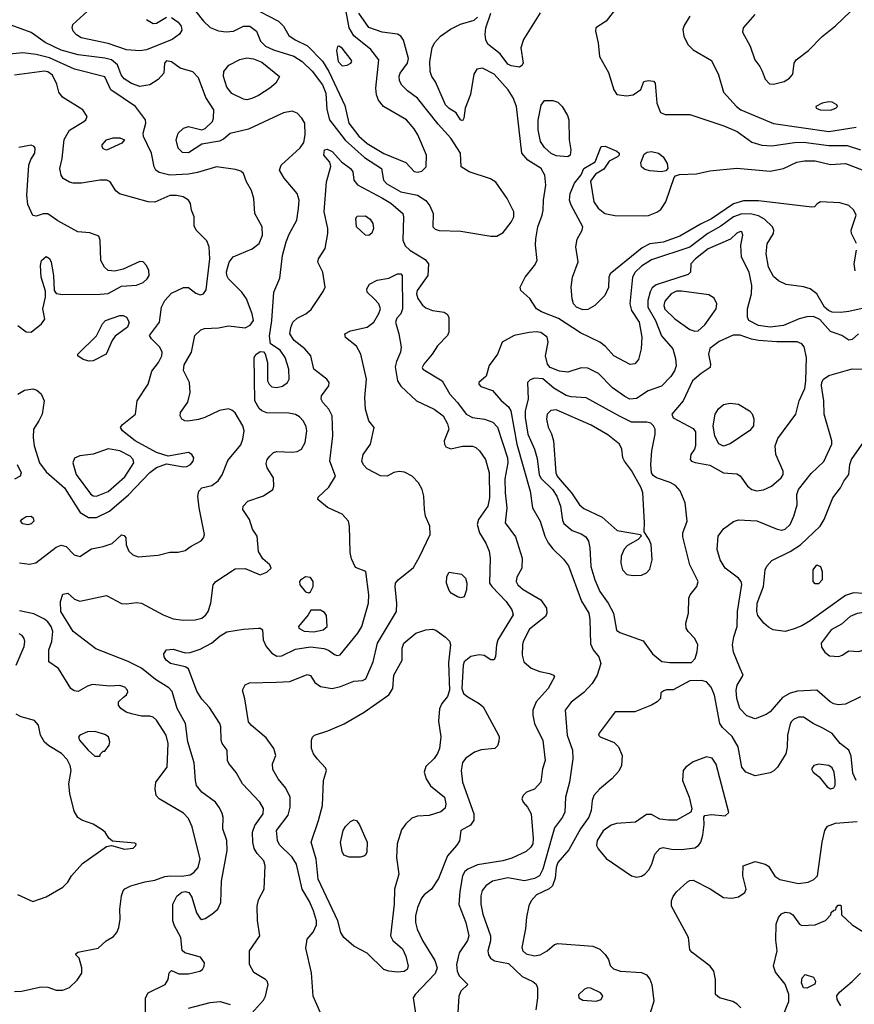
# Model space of a CAD drawing. Extents: x 1173029 to 1307123, y 522559 to 678521.
# Tile 267 of 623: x 1234876 to 1239868, y 601496 to 607384. Entities that reach past the tile are written whole.
import ezdxf

# ---------------------------------------------------------------- set-up
doc = ezdxf.new("R2010")
doc.units = 0

msp = doc.modelspace()

# ---------------------------------------------------------------- linework, layer by layer
at = {"layer": '0CON10XD'}
for points in [[(1235891.7, 607481.7), (1235975.9, 607375), (1236015, 607338.4), (1236065, 607317.2), (1236111.5, 607311.5), (1236155, 607315.6), (1236215, 607345.8), (1236252.5, 607345), (1236291.9, 607315), (1236315.6, 607255), (1236346.4, 607226.4), (1236394.5, 607204.5), (1236515, 607166.2), (1236565, 607134.1), (1236625, 607076.7), (1236688, 606995), (1236707.7, 606945), (1236713.1, 606846.9), (1236729.2, 606785), (1236823, 606663), (1236939.4, 606559.4), (1237041.2, 606495), (1237052.3, 606425), (1237072.6, 606402.6), (1237155, 606354.8), (1237255, 606334), (1237305, 606303.3), (1237330.1, 606270.1), (1237348.5, 606225), (1237348, 606145), (1237361.3, 606131.3), (1237385, 606123.3), (1237515, 606119.1), (1237695, 606088.9), (1237729.5, 606090.5), (1237768.2, 606111.8), (1237815, 606174.2), (1237831.5, 606205), (1237831.5, 606235), (1237791.2, 606315), (1237723.3, 606413.3), (1237692.3, 606432.3), (1237565, 606474.7), (1237516.7, 606505), (1237512.7, 606585), (1237455, 606676.2), (1237379.7, 606759.7), (1237255, 606914.4), (1237195, 606958.1), (1237162.3, 606992.3), (1237148.1, 607018.1), (1237145, 607046.7), (1237151.2, 607065), (1237195.6, 607124.4), (1237201.7, 607151.7), (1237172.7, 607262.7), (1237155, 607285.7), (1237135, 607296.9), (1237045, 607310.4), (1236965, 607338.1), (1236905, 607423.3)], [(1235595, 607198.2), (1235515, 607204.3), (1235405, 607242.7), (1235244.7, 607274.7), (1235215, 607292.9), (1235195.7, 607315), (1235190, 607335), (1235194.2, 607355), (1235280.8, 607435)], [(1236255, 607462.7), (1236424.8, 607374.8), (1236453.7, 607345), (1236485, 607289.2), (1236524, 607264), (1236597.5, 607227.5), (1236686.5, 607136.5), (1236725.5, 607075), (1236821.1, 606871.1), (1236845.8, 606765), (1236905, 606687.2), (1236955, 606643), (1237055, 606583.8), (1237185, 606530.8), (1237236, 606476), (1237255, 606472.1), (1237281.2, 606478.8), (1237307.8, 606505), (1237308.9, 606575), (1237257.1, 606695), (1237235, 606731.9), (1237189.5, 606785), (1237051.9, 606865), (1237023, 606903), (1237010.4, 606935), (1237006.8, 606975), (1237024.6, 607145), (1236977.3, 607205), (1236875, 607286.9), (1236846.2, 607335), (1236827.7, 607442.3)], [(1237865, 607101.2), (1237815, 607107.5), (1237795, 607119.1), (1237749.8, 607179.8), (1237677.1, 607237.1), (1237664.1, 607264.1), (1237660.8, 607295), (1237664.8, 607335), (1237695, 607423.5)], [(1237990, 607425), (1237890.4, 607265), (1237873.5, 607215), (1237888, 607125), (1237879.5, 607110.5), (1237865, 607101.2)], [(1238445, 607455.6), (1238383.7, 607376.3), (1238322.5, 607335), (1238320, 607315), (1238336.5, 607246.5), (1238345, 607163.3), (1238397.9, 607067.9), (1238429.2, 606965), (1238447.2, 606937.2), (1238505, 606929.4), (1238545, 606934.2), (1238592.3, 606967.7), (1238610, 607015), (1238635, 607020), (1238667, 607017), (1238676.7, 607005), (1238687.5, 606885), (1238709.5, 606829.5), (1238736.4, 606816.4), (1238885, 606817.5), (1239088.5, 606748.5), (1239168.1, 606715), (1239255, 606652.3), (1239315, 606634), (1239375, 606629.1), (1239510.3, 606649.7), (1239565, 606651.5), (1239715, 606630.9), (1239825, 606631.4), (1239905, 606605.4)], [(1238885.4, 607404.6), (1238849.8, 607350.2), (1238841.8, 607325), (1238848.5, 607285), (1238871.9, 607235), (1238905, 607204.5), (1239015, 607140), (1239055.7, 607055), (1239085, 606950), (1239162.9, 606865), (1239190, 606845), (1239385, 606763.9), (1239715, 606714.8), (1239879.1, 606740.9)], [(1239272.7, 607415), (1239202.9, 607335), (1239199.7, 607309.7), (1239246, 607226), (1239273.6, 607145), (1239303.9, 607103.9), (1239316.2, 607076.2), (1239335, 607029.2), (1239361.1, 607001.1), (1239385, 606997.8), (1239448.8, 607015), (1239480.8, 607035), (1239501.3, 607058.7), (1239508.1, 607125), (1239520, 607145), (1239595, 607200.4), (1239675.4, 607284.6), (1239755, 607346.5), (1239845, 607433.5)], [(1236355, 605032.5), (1236325, 605044.4), (1236309.4, 605059.4), (1236283.1, 605105), (1236278, 605365), (1236287.9, 605382.1), (1236315, 605399.2), (1236335, 605398), (1236345, 605386.7), (1236357.8, 605335), (1236358.9, 605225), (1236367.8, 605205), (1236385, 605189.5), (1236415, 605184), (1236447.6, 605192.4), (1236478.9, 605215), (1236488.5, 605235), (1236486.2, 605295), (1236463.1, 605365), (1236435, 605407.3), (1236376.4, 605446.4), (1236371.3, 605491.3), (1236385.2, 605585), (1236395.6, 605755), (1236432.1, 605837.9), (1236448.9, 605975), (1236469.2, 606055), (1236488, 606102), (1236534.6, 606185.4), (1236544.5, 606254.5), (1236547.3, 606305), (1236535.6, 606345), (1236457.1, 606437.1), (1236430, 606485), (1236440, 606515), (1236553, 606617), (1236575, 606650), (1236582.9, 606695), (1236580.9, 606765), (1236564.5, 606795), (1236535, 606824.5), (1236505, 606836.4), (1236455, 606826.4), (1236245, 606728.8), (1236135.7, 606704.3), (1236095, 606668.8), (1236071.7, 606658.3), (1235965, 606639.2), (1235885, 606587.3), (1235850.8, 606590.8), (1235824.4, 606615), (1235812.5, 606665), (1235825, 606705.8), (1235855, 606735.6), (1235885, 606745.5), (1235965, 606726), (1235985, 606733.8), (1236030, 606775), (1236036, 606795), (1236036.9, 606845), (1235989.4, 606919.4), (1235945.8, 607035.8), (1235912.3, 607072.3), (1235835.2, 607095.2), (1235785, 607133.1), (1235755, 607137.3), (1235743.1, 607125), (1235737.8, 607065), (1235705, 607025.6), (1235655, 606993.8), (1235594.2, 606984.2), (1235545, 607002), (1235500.6, 607030.6), (1235482.9, 607055), (1235461.1, 607115), (1235425, 607143.6), (1235384.8, 607154.8), (1235225, 607174.8), (1235125, 607201.1), (1235027.7, 607247.7), (1234945, 607308.2), (1234825, 607350.8)], [(1235785, 607398.1), (1235825, 607370), (1235842.5, 607345), (1235845, 607322.5), (1235832.6, 607297.4), (1235788, 607265), (1235635, 607204.7), (1235595, 607198.2)], [(1235635.4, 607385.4), (1235675, 607361.4), (1235695, 607364.3), (1235755, 607399.4)], [(1239603.8, 605775), (1239565, 605787.5), (1239459.7, 605799.7), (1239415, 605823.1), (1239385, 605848.6), (1239354.6, 605905), (1239340.4, 605985), (1239346.8, 606043.2), (1239384.5, 606105.5), (1239386.7, 606125), (1239379.5, 606145), (1239331, 606191), (1239295, 606211.4), (1239255, 606221.1), (1239195, 606224), (1239145, 606204.4), (1239070.2, 606149.8), (1238991.6, 606105), (1238885, 606024.3), (1238655, 605948.9), (1238595, 605910.6), (1238558.2, 605875), (1238541.4, 605845), (1238524.7, 605685), (1238535, 605645.6), (1238581.8, 605575), (1238596.7, 605485), (1238592.5, 605415), (1238577.9, 605352.1), (1238555, 605327.1), (1238526.8, 605323.2), (1238429.4, 605375), (1238379.1, 605429.1), (1238346, 605455), (1238230.9, 605510.9), (1238098.1, 605598.1), (1237996.4, 605636.4), (1237967.9, 605655), (1237927.3, 605717.3), (1237874.2, 605765), (1237869.2, 605785), (1237898.6, 605845), (1237956.1, 605913.9), (1237971.9, 605945), (1237960.9, 606035), (1237963.6, 606073.6), (1237975.4, 606145), (1238001.8, 606215), (1238006.9, 606245), (1238008.8, 606305), (1238023.8, 606395), (1238016.2, 606455), (1237995.6, 606495), (1237915, 606543.8), (1237880, 606585), (1237846.8, 606865), (1237827.7, 606917.7), (1237798.7, 606965), (1237715, 607058.2), (1237645, 607094.5), (1237611.2, 607088.8), (1237591.6, 607058.4), (1237572.5, 606937.5), (1237540.8, 606855), (1237532.9, 606795), (1237525, 606780), (1237512.5, 606785), (1237486.9, 606826.9), (1237445, 606853.6), (1237423.8, 606875), (1237362.7, 607012.7), (1237341.5, 607045), (1237330.5, 607075), (1237328.8, 607135), (1237343.6, 607215), (1237357.8, 607245), (1237393.1, 607285), (1237452.6, 607327.4), (1237513.3, 607356.7), (1237595, 607381.8), (1237615, 607399.1)], [(1234875.7, 604135.7), (1234935, 604128.6), (1234973.1, 604136.9), (1235095, 604230), (1235125, 604241.9), (1235155, 604234.2), (1235202, 604185), (1235235, 604174.3), (1235305, 604220), (1235376.2, 604233.8), (1235428.5, 604251.5), (1235485, 604303.8), (1235500.5, 604300.5), (1235511.2, 604285), (1235513.9, 604243.9), (1235528.8, 604205), (1235553.3, 604185), (1235585, 604172.9), (1235705, 604182.5), (1235775, 604200), (1235825, 604200), (1235865, 604210.8), (1235902.5, 604235), (1235962.2, 604267.8), (1235976.2, 604285), (1235982.5, 604305), (1235950.6, 604465), (1235942.2, 604535), (1235948.1, 604565), (1235965, 604585.6), (1236025, 604598.1), (1236064.1, 604625.9), (1236087.2, 604662.8), (1236121.4, 604748.6), (1236197.9, 604842.1), (1236210.6, 604875), (1236218.2, 604925), (1236210.2, 604955), (1236165, 605032.7), (1236145, 605049.6), (1236125, 605056.2), (1236071.9, 605048.1), (1235984.3, 605005), (1235945, 604992.9), (1235882.7, 604982.7), (1235864.5, 604984.5), (1235845, 604996), (1235835.6, 605015), (1235838.1, 605035), (1235882.2, 605097.8), (1235895.4, 605155), (1235891.5, 605215), (1235855.4, 605285.4), (1235860.1, 605319.9), (1235903.5, 605395), (1235924, 605495), (1235959.5, 605530.5), (1235982.3, 605537.7), (1236065, 605541.4), (1236125, 605552.9), (1236225, 605541.1), (1236255, 605556.7), (1236274.5, 605585), (1236267.3, 605625), (1236232.5, 605715), (1236204.5, 605755), (1236124.8, 605834.8), (1236114.7, 605855), (1236113.3, 605876.7), (1236128.2, 605935), (1236153.8, 605966.2), (1236266.8, 606013.2), (1236309.4, 606045), (1236328.5, 606095), (1236326.4, 606145), (1236282.5, 606225), (1236276.5, 606315), (1236262, 606362), (1236232.9, 606415), (1236214, 606465), (1236198.5, 606478.5), (1236167.7, 606487.7), (1236053.9, 606503.9), (1235939.6, 606470.4), (1235885, 606461.4), (1235774.2, 606454.2), (1235710.5, 606470.5), (1235691.4, 606485), (1235680, 606505), (1235665.5, 606585), (1235617.1, 606685), (1235615.7, 606705), (1235630.8, 606765), (1235629.2, 606785), (1235568.5, 606865), (1235420.9, 606965), (1235385, 607042.5), (1235205, 607089.2), (1235055, 607157), (1234975, 607176.1), (1234895, 607185.3), (1234755, 607172.9)], [(1236805, 607108.5), (1236835, 607111.9), (1236856, 607125), (1236862, 607135), (1236859.2, 607145), (1236805, 607214.2), (1236785, 607226), (1236776.2, 607223.8), (1236770.9, 607199.1), (1236781.1, 607135), (1236805, 607108.5)], [(1236235.7, 606905.7), (1236215, 606908.9), (1236145, 606943.3), (1236115, 606980), (1236094.5, 607045), (1236096.9, 607075), (1236128, 607112), (1236193.9, 607146.1), (1236235, 607156.8), (1236275, 607150), (1236325, 607130), (1236430, 607045), (1236408, 607005), (1236372, 606975), (1236305, 606930.6), (1236265, 606913.3), (1236235.7, 606905.7)], [(1234865, 605144.4), (1234905, 605169.3), (1234955, 605177.6), (1234978.7, 605168.7), (1235005, 605147.1), (1235023.3, 605105), (1235009.8, 605025), (1234991.4, 604985), (1234959.6, 604935), (1234956.8, 604885), (1234962.5, 604835), (1234994.2, 604735), (1235035, 604680.4), (1235145, 604584.5), (1235237.9, 604437.9), (1235287.4, 604407.4), (1235335, 604408), (1235413.6, 604445), (1235526.5, 604543.5), (1235655, 604675.4), (1235695, 604705.4), (1235755, 604728.6), (1235855, 604710), (1235875, 604712.5), (1235898.6, 604725), (1235914.3, 604745), (1235917.5, 604765), (1235906.2, 604785), (1235885.4, 604795.4), (1235765, 604774), (1235694.2, 604795.8), (1235566.4, 604865), (1235490.6, 604925), (1235479.2, 604945), (1235489.1, 604960.9), (1235568.1, 605025), (1235578.6, 605105), (1235644.4, 605205), (1235667, 605283), (1235705.5, 605335), (1235726.7, 605375), (1235728.1, 605395), (1235714.4, 605425), (1235664, 605475), (1235652, 605495), (1235711.9, 605575), (1235723.5, 605665), (1235744.5, 605705), (1235785, 605749.4), (1235855, 605782.2), (1235885, 605783.1), (1235929.1, 605749.1), (1235955, 605738.1), (1235975, 605745.7), (1235991.7, 605768.3), (1236014.2, 605955), (1236008.5, 606025), (1235995, 606061.2), (1235932.5, 606125), (1235920.7, 606150.7), (1235920, 606205), (1235903.8, 606245), (1235898, 606285), (1235886.2, 606305), (1235854.6, 606324.6), (1235815, 606333.8), (1235775, 606332.9), (1235685, 606293.3), (1235644.4, 606294.4), (1235473, 606343), (1235450.6, 606360.6), (1235418, 606415), (1235397.5, 606425), (1235355, 606424.3), (1235245, 606407.1), (1235197, 606407), (1235173.2, 606413.2), (1235136.2, 606435), (1235124.5, 606454.5), (1235115.6, 606495), (1235129.6, 606555), (1235142.5, 606667.5), (1235175, 606722.9), (1235260, 606775), (1235271.2, 606785), (1235278.8, 606805), (1235253.3, 606845), (1235131.6, 606921.6), (1235111.2, 606951.2), (1235098.9, 606998.9), (1235073.2, 607053.2), (1235045, 607072.1), (1235025, 607075.8), (1234845, 607052.3)], [(1238155, 606564.2), (1238085, 606570.4), (1238055, 606583.8), (1238015, 606619.4), (1237991.5, 606655), (1237977.7, 606725), (1237977.6, 606782.4), (1237995, 606872.5), (1238015, 606900), (1238065, 606900), (1238095, 606891.2), (1238120, 606865), (1238152.2, 606812.2), (1238160.6, 606785), (1238162.2, 606665), (1238172.9, 606605), (1238168, 606575), (1238155, 606564.2)], [(1239725, 606843.1), (1239757.5, 606855), (1239767.5, 606865), (1239763.3, 606875), (1239735, 606890), (1239715, 606892.5), (1239675, 606884.2), (1239637.5, 606865), (1239640, 606855), (1239664.5, 606844.5), (1239725, 606843.1)], [(1235395, 606604), (1235375, 606612.5), (1235370, 606625), (1235370, 606635), (1235395, 606665.8), (1235435, 606677.5), (1235475, 606678), (1235502.5, 606665), (1235487.5, 606645), (1235395, 606604)], [(1234865, 605556), (1234915, 605516.7), (1234945, 605516.2), (1235006.2, 605565), (1235026.1, 605593.9), (1235014.3, 605655), (1235030.8, 605725), (1235030.5, 605760.5), (1235004.4, 605845), (1235000, 605915), (1235007.1, 605945), (1235035, 605967.1), (1235055, 605955.7), (1235063.5, 605935), (1235079.4, 605855), (1235082.5, 605765), (1235095, 605747.5), (1235135, 605740), (1235357.3, 605742.7), (1235405, 605746.9), (1235485, 605790), (1235575, 605796.7), (1235615, 605812.2), (1235639.5, 605835), (1235650, 605855), (1235647.8, 605885), (1235634.5, 605914.5), (1235615.4, 605935.4), (1235595, 605938.9), (1235495, 605891.4), (1235445, 605880.8), (1235405, 605883.8), (1235383.7, 605903.7), (1235361.9, 605945), (1235357.5, 606065), (1235350, 606090), (1235295, 606108.6), (1235224.6, 606114.6), (1235105, 606181.2), (1235045, 606223.5), (1235016.2, 606223.8), (1234975, 606208.9), (1234955, 606213.3), (1234925, 606278.6), (1234918.4, 606335), (1234930.4, 606515), (1234942.3, 606547.7), (1234967.5, 606585), (1234969.2, 606615), (1234963.3, 606625), (1234945, 606634), (1234870.3, 606619.7)], [(1236245, 601421.9), (1236335, 601521.9), (1236346, 601545), (1236361.8, 601615), (1236356.9, 601635), (1236347.1, 601645), (1236277.1, 601687.1), (1236250.9, 601735), (1236250.8, 601815), (1236312.7, 601905), (1236298.3, 601998.3), (1236296.4, 602083.6), (1236305, 602120.8), (1236337.5, 602185), (1236344.2, 602325), (1236335.7, 602355), (1236297.2, 602397.2), (1236278.6, 602428.6), (1236270, 602465), (1236269.5, 602525), (1236283.3, 602565), (1236333.3, 602635), (1236335, 602667.5), (1236313.1, 602705), (1236209.4, 602815), (1236171.7, 602881.7), (1236126.4, 602936.4), (1236120, 602955), (1236116.7, 603015), (1236086.7, 603055), (1236081.2, 603075), (1236080, 603155), (1236074, 603175), (1236010.8, 603270.8), (1235965, 603320.6), (1235935, 603368.6), (1235885, 603502), (1235865, 603514.4), (1235840.3, 603519.7), (1235778.8, 603535), (1235752.5, 603555), (1235740, 603575), (1235737.7, 603592.3), (1235755, 603616), (1235795, 603619.2), (1235865, 603598.6), (1235895, 603599.4), (1235955, 603619.4), (1236023.4, 603656.6), (1236075, 603700), (1236115, 603723.1), (1236215, 603739.4), (1236305, 603745.8), (1236315.6, 603745.6), (1236328, 603735), (1236332.9, 603675), (1236350.6, 603635), (1236385, 603595.7), (1236415, 603578.9), (1236445, 603579.5), (1236525, 603619.6), (1236615, 603633.3), (1236695, 603624.4), (1236723.4, 603613.4), (1236758.3, 603588.3), (1236775, 603582.9), (1236793, 603587), (1236898.2, 603715), (1236923.5, 603755), (1236963.2, 603895), (1236964.6, 603945), (1236947.5, 604085), (1236885, 604108), (1236860.1, 604160.1), (1236853, 604197), (1236849.5, 604355), (1236843.5, 604385), (1236805, 604428.1), (1236717.3, 604467.3), (1236660, 604515), (1236661.7, 604528.3), (1236725, 604588.8), (1236764.3, 604655), (1236730.5, 604745), (1236748.2, 604895), (1236744.4, 605015), (1236725.8, 605055), (1236690, 605095), (1236680, 605115), (1236682, 605135), (1236725.6, 605194.4), (1236727.1, 605215), (1236714.2, 605235), (1236635.8, 605295), (1236617.5, 605375), (1236581.5, 605415), (1236518.8, 605465), (1236492.5, 605505), (1236497.3, 605542.7), (1236509.5, 605575), (1236535, 605599.5), (1236587.1, 605625), (1236619.1, 605650.9), (1236692, 605758), (1236703.1, 605785), (1236689.2, 605875), (1236658.8, 605935), (1236663.8, 605955), (1236703.4, 606016.6), (1236718.8, 606105), (1236718.7, 606135), (1236697.5, 606235), (1236710.8, 606415), (1236736.9, 606506.9), (1236731.4, 606531.4), (1236694.4, 606575), (1236700, 606605), (1236715, 606610.8), (1236745, 606595.7), (1236800.8, 606535), (1236855.7, 606495), (1236867.8, 606475), (1236875.5, 606425), (1236896.8, 606396.8), (1237046.8, 606316.8), (1237096.2, 606286.2), (1237167.1, 606225), (1237172.3, 606205), (1237168.2, 606065), (1237181.1, 606031.1), (1237209.4, 606005), (1237300.5, 605950.5), (1237321.4, 605925), (1237318.1, 605855), (1237252.9, 605765), (1237250.4, 605745), (1237257, 605717), (1237285, 605678), (1237305, 605661.9), (1237345, 605644.4), (1237415.9, 605635.9), (1237433.9, 605623.9), (1237443.3, 605605), (1237442.5, 605515), (1237435.7, 605495), (1237375, 605434.3), (1237343.5, 605385), (1237292.9, 605325), (1237283.5, 605305), (1237286.5, 605295), (1237402.2, 605225), (1237448.2, 605145), (1237494.8, 605094.8), (1237546.9, 605025), (1237584.8, 605004.8), (1237655.4, 604994.6), (1237706.4, 604976.4), (1237735, 604946.9), (1237794.8, 604765), (1237795.2, 604735), (1237778.4, 604638.4), (1237779.6, 604555), (1237790, 604465), (1237780, 604375), (1237841.3, 604291.3), (1237881.4, 604165), (1237880, 604105), (1237849.8, 604050.2), (1237845.6, 604025), (1237856.5, 604005), (1237887.3, 603977.3), (1237994, 603914), (1238026.5, 603865), (1238029.5, 603835), (1238021.1, 603815), (1237925, 603740), (1237887.3, 603665), (1237882.9, 603645), (1237881.8, 603585), (1237892.5, 603545), (1237935, 603507.1), (1237986.7, 603486.7), (1238045, 603474.4), (1238068.8, 603465), (1238076, 603455), (1238036.7, 603385), (1237965.4, 603305), (1237945.4, 603255), (1237944.7, 603224.7), (1237955, 603176.2), (1238005.7, 603074.3), (1238020, 602955), (1238004, 602905), (1237993.8, 602825), (1237955, 602783.3), (1237907.5, 602765), (1237887.5, 602745), (1237880, 602725), (1237886.7, 602705), (1237913.8, 602675), (1237935.8, 602635.8), (1237947.2, 602487.2), (1237944.5, 602455), (1237933.1, 602435), (1237905, 602409.5), (1237820.1, 602369.9), (1237765, 602354.7), (1237615, 602329.3), (1237555.8, 602304.2), (1237539.4, 602290.6), (1237525.3, 602264.7), (1237508.4, 602171.6), (1237503.6, 602093.6), (1237545, 601986), (1237563.3, 601905), (1237555, 601878.1), (1237505.7, 601804.3), (1237489.3, 601735), (1237492.4, 601695), (1237505, 601666.5), (1237556.7, 601615), (1237515, 601575.7), (1237502.9, 601545), (1237495.3, 601415)], [(1239880.5, 606045), (1239851.8, 606105), (1239849.2, 606125), (1239879.8, 606215), (1239865.7, 606245), (1239835, 606272.9), (1239781.9, 606288.1), (1239666, 606294), (1239646.1, 606283.9), (1239630, 606265), (1239615, 606262.5), (1239295, 606301.9), (1239205, 606301.7), (1239145, 606283.9), (1239015, 606193.3), (1238947.8, 606162.2), (1238825, 606089.2), (1238725, 606053.7), (1238645, 606044.7), (1238599.9, 606020.1), (1238408.9, 605865), (1238400.5, 605845), (1238397.4, 605782.6), (1238375.5, 605735), (1238316, 605675), (1238275, 605651.1), (1238245, 605649.6), (1238207.5, 605665), (1238189.2, 605685), (1238180, 605715), (1238174.4, 605784.4), (1238182.9, 605845), (1238216.9, 605936.9), (1238202.3, 606025), (1238211.2, 606071.2), (1238240, 606125), (1238244.3, 606145), (1238174.5, 606274.5), (1238165.7, 606305), (1238168.6, 606345), (1238194.3, 606405.7), (1238233.6, 606456.4), (1238250, 606495), (1238318.8, 606535), (1238355, 606626.2), (1238378.8, 606628.8), (1238447.7, 606597.7), (1238462.5, 606585), (1238462.5, 606575), (1238452.5, 606565), (1238402.3, 606537.7), (1238369.7, 606490.3), (1238320.5, 606459.5), (1238290.7, 606419.3), (1238310.6, 606295), (1238336.2, 606256.2), (1238376.2, 606225), (1238435, 606212.4), (1238605, 606210.7), (1238636.5, 606213.5), (1238686.7, 606233.3), (1238710.2, 606249.8), (1238740.9, 606295), (1238790.5, 606439.5), (1238798.8, 606451.2), (1238822.3, 606457.7), (1238925, 606461.5), (1239005, 606480), (1239164.7, 606495.3), (1239365, 606477.9), (1239445, 606493.5), (1239525, 606531.5), (1239569.8, 606540.2), (1239635, 606539.6), (1239725, 606518.2), (1239815, 606524), (1239915, 606485.7)], [(1238715, 606474.3), (1238645, 606479.4), (1238615, 606488.6), (1238595, 606503.8), (1238591.7, 606528.3), (1238610.5, 606579.5), (1238628.3, 606591.7), (1238655, 606595.8), (1238697.5, 606585), (1238725, 606563.3), (1238748, 606525), (1238753.8, 606495), (1238740, 606480), (1238715, 606474.3)], [(1236965, 606094), (1236945, 606096.2), (1236891.2, 606145), (1236886.7, 606195), (1236895, 606210), (1236945, 606211.2), (1236972.3, 606192.3), (1236987.5, 606165), (1236992.5, 606135), (1236981.7, 606108.3), (1236965, 606094)], [(1239893.3, 605505), (1239855, 605472.5), (1239835, 605467.5), (1239793.3, 605495), (1239725, 605520.5), (1239662.2, 605592.2), (1239625, 605610), (1239585, 605607.4), (1239539.2, 605595), (1239445, 605554.7), (1239365, 605546.2), (1239295, 605556.3), (1239236.9, 605585), (1239229.5, 605605), (1239230, 605655), (1239253.3, 605745), (1239254.7, 605795), (1239239.2, 605875), (1239192.7, 605965), (1239190, 606035), (1239202, 606095), (1239196.2, 606115), (1239187.3, 606117.3), (1239165, 606107.5), (1239127.6, 606072.4), (1238995, 606014.3), (1238918.7, 605955), (1238891.1, 605925), (1238887.8, 605875), (1238875, 605860.5), (1238682.3, 605797.7), (1238659, 605781), (1238646.5, 605756.5), (1238632.3, 605705), (1238632.4, 605665), (1238679.8, 605585), (1238715, 605494.4), (1238782.7, 605415), (1238798.9, 605358.9), (1238802, 605315), (1238792.5, 605285), (1238770.4, 605249.6), (1238715, 605193.3), (1238636, 605164), (1238565, 605118), (1238525, 605115.3), (1238495, 605130), (1238422.1, 605182.1), (1238337.6, 605267.6), (1238275, 605300.9), (1238235, 605302.9), (1238155, 605277.1), (1238105, 605283.3), (1238050, 605305), (1238033.1, 605325), (1238021.1, 605375), (1238036.5, 605455), (1238031.1, 605485), (1237992.7, 605512.7), (1237965, 605517.5), (1237923.4, 605513.4), (1237834.5, 605495.5), (1237761.2, 605455), (1237733.1, 605385), (1237683.9, 605316.1), (1237666.9, 605253.1), (1237623.3, 605215), (1237622.5, 605205), (1237635, 605191.2), (1237705, 605166), (1237755, 605108.2), (1237799.7, 605069.7), (1237814.8, 605044.8), (1237850.5, 604845), (1237928.7, 604565), (1237942.8, 604465), (1237990, 604385), (1238016.7, 604295), (1238036.6, 604256.6), (1238065, 604220), (1238128.7, 604158.7), (1238158.1, 604118.1), (1238237, 603907), (1238280, 603835), (1238287, 603797), (1238290.9, 603650.9), (1238306, 603616), (1238340.5, 603575), (1238353.1, 603535), (1238330, 603465), (1238299.6, 603415), (1238250.1, 603359.9), (1238175, 603302.5), (1238138.1, 603255), (1238150, 603105), (1238182.4, 603015), (1238185.4, 602965), (1238165.5, 602825), (1238141.3, 602735), (1238136.2, 602645), (1238123.8, 602615), (1238075, 602552.2), (1238059.2, 602495), (1238006, 602304), (1237985, 602265.4), (1237955, 602249), (1237895, 602235.3), (1237795, 602252.7), (1237705, 602232), (1237663.5, 602205), (1237642.8, 602177.2), (1237634.7, 602145), (1237634.7, 602095), (1237647.1, 602035), (1237692.5, 601905), (1237691.5, 601875), (1237676.7, 601815), (1237681.2, 601791.2), (1237692.6, 601772.6), (1237716.5, 601756.5), (1237800.4, 601740.4), (1237882, 601662), (1237945, 601632.5), (1237966.2, 601616.2), (1237972.9, 601595), (1237972.9, 601535), (1237962.7, 601462.7)], [(1239873.3, 605883.3), (1239868, 605925), (1239881.1, 606005)], [(1236674.6, 601444.6), (1236631.5, 601545), (1236622.2, 601685), (1236588, 601832), (1236596.2, 601885), (1236632.5, 601927.5), (1236650.7, 601970.7), (1236651.1, 601995), (1236634, 602055), (1236610.3, 602110.3), (1236566.6, 602185), (1236532.4, 602335), (1236506, 602376), (1236430.5, 602450.5), (1236418.9, 602475), (1236413.2, 602535), (1236482.4, 602627.6), (1236494, 602675), (1236494.6, 602735), (1236467.9, 602787.9), (1236423.1, 602845), (1236390.7, 602900.7), (1236388.6, 602935), (1236408.6, 602985), (1236395.8, 603025), (1236350, 603090), (1236263.1, 603163.1), (1236245.6, 603185), (1236223, 603323), (1236208.8, 603375), (1236224.1, 603405.9), (1236250.7, 603419.3), (1236411.7, 603421.7), (1236492.7, 603427.3), (1236595, 603468.9), (1236615, 603462.5), (1236641.5, 603421.5), (1236675, 603395.8), (1236745, 603385.5), (1236795, 603396.7), (1236875, 603427.6), (1236927.5, 603432.5), (1236947.1, 603442.9), (1236990.9, 603545), (1237016.9, 603655), (1237129.2, 603845), (1237132.9, 603895), (1237121.7, 603991.7), (1237124.5, 604015), (1237140, 604035), (1237231.2, 604108.8), (1237268.1, 604171.9), (1237331.4, 604305), (1237329.2, 604355), (1237304, 604415), (1237298, 604455), (1237292.5, 604535), (1237282.5, 604575), (1237262, 604615), (1237224.5, 604654.5), (1237177.4, 604677.4), (1237145, 604682.2), (1237115, 604676), (1237075, 604654.3), (1237035, 604656), (1236955, 604698.5), (1236932.7, 604722.7), (1236923.2, 604745), (1236930.9, 604785), (1236973.7, 604846.3), (1236996.7, 604945), (1236964.3, 604985), (1236945.4, 605055.4), (1236940, 605125), (1236950.5, 605235), (1236917.1, 605385), (1236890.9, 605430.9), (1236825, 605483.3), (1236820, 605505), (1236855.8, 605524.2), (1236955.5, 605544.5), (1236994, 605575), (1237025, 605626.7), (1237034.3, 605655), (1237024.5, 605684.5), (1236995.4, 605715.4), (1236954.2, 605755), (1236952.5, 605775), (1236968.3, 605801.7), (1237015, 605827.5), (1237085, 605838.1), (1237135, 605864.3), (1237155, 605864.3), (1237164.3, 605855), (1237165.3, 605654.7), (1237155, 605626), (1237131.1, 605598.9), (1237124.3, 605575), (1237144.1, 605505.9), (1237157.1, 605425), (1237153.3, 605395), (1237129.4, 605340.6), (1237122.4, 605307.6), (1237135.4, 605225), (1237155, 605191.9), (1237250, 605105), (1237355.6, 605055), (1237409.5, 605015), (1237435, 604968), (1237443.6, 604935), (1237415.6, 604865), (1237416.7, 604845), (1237425, 604829.2), (1237455, 604818.9), (1237525, 604833.3), (1237585, 604832.9), (1237605, 604825.6), (1237626.6, 604806.6), (1237662.5, 604755), (1237684.5, 604675), (1237687.1, 604525), (1237675.5, 604475), (1237620, 604395), (1237613.1, 604365), (1237626.4, 604315), (1237664.2, 604254.2), (1237685.2, 604205), (1237690, 604165), (1237686.7, 604015), (1237699.2, 603995), (1237786.9, 603905), (1237820.5, 603855), (1237827.1, 603825), (1237735.5, 603675), (1237727.3, 603645), (1237723, 603577), (1237715, 603556.7), (1237695, 603556), (1237655, 603581.4), (1237625, 603586.4), (1237574.7, 603575.3), (1237533.8, 603545), (1237527.9, 603525), (1237519.8, 603385), (1237531.2, 603355), (1237555.7, 603335), (1237625.3, 603295.3), (1237648.9, 603275), (1237738.9, 603108.9), (1237744.3, 603095), (1237742.7, 603067.3), (1237735, 603042.5), (1237717.5, 603025), (1237637.3, 603017.3), (1237596.4, 603003.6), (1237545, 602968.6), (1237525, 602941.2), (1237516.2, 602895), (1237524.6, 602825), (1237593.5, 602635), (1237592.5, 602597.5), (1237573, 602567), (1237514.2, 602535), (1237506.8, 602473.2), (1237489.4, 602445), (1237435.5, 602385), (1237381.3, 602248.7), (1237340, 602185), (1237295, 602150), (1237279.7, 602130.3), (1237255.4, 602074.6), (1237242.9, 602025), (1237242.7, 601985), (1237254.4, 601945.6), (1237285, 601878.6), (1237358.8, 601758.8), (1237372.9, 601715), (1237360.4, 601679.6), (1237241.8, 601555), (1237230, 601535), (1237255, 601362.5)], [(1238915, 605520.6), (1238935, 605524.3), (1238975, 605560), (1239042.5, 605655), (1239045.7, 605685), (1239029.5, 605719.5), (1238999.1, 605739.1), (1238835, 605761.4), (1238805, 605760.3), (1238773.6, 605745), (1238735, 605700), (1238728.5, 605675), (1238735, 605653.5), (1238795, 605596.2), (1238885, 605531.5), (1238915, 605520.6)], [(1240005, 605677.3), (1239835, 605639.8), (1239785, 605633.4), (1239735, 605635.7), (1239713.2, 605645), (1239689.7, 605665), (1239645, 605745.6), (1239603.8, 605775)], [(1235291.2, 605341.2), (1235255, 605352), (1235224.1, 605374.1), (1235223.3, 605385), (1235335.6, 605494.4), (1235371.4, 605565), (1235390, 605585), (1235475, 605615.5), (1235495, 605615.5), (1235515, 605605.6), (1235531.5, 605575), (1235520.8, 605545), (1235447.9, 605492.1), (1235428.9, 605465), (1235394, 605385), (1235315, 605344.2), (1235291.2, 605341.2)], [(1239285, 604567.5), (1239325, 604573.1), (1239373.8, 604595), (1239430, 604645), (1239442.5, 604665), (1239442, 604685), (1239398.1, 604785), (1239394.5, 604835), (1239410.5, 604879.5), (1239518.6, 605025), (1239538.1, 605105), (1239571.4, 605178.6), (1239579, 605225), (1239582, 605365), (1239568.1, 605428.1), (1239555, 605445.5), (1239527.1, 605457.1), (1239405, 605457.4), (1239295.9, 605465.9), (1239253.2, 605473.2), (1239185, 605498.2), (1239143, 605497), (1239059.8, 605460.2), (1239005, 605418), (1238996.5, 605385), (1239008.5, 605325), (1239005.4, 605305), (1238952.2, 605267.8), (1238900.4, 605225), (1238844.6, 605105.4), (1238776, 605025), (1238785, 605004), (1238905, 604940), (1238918.8, 604918.8), (1238918.8, 604835), (1238913.3, 604815), (1238890, 604785), (1238886.7, 604755), (1238894.3, 604744.3), (1238915.8, 604735.8), (1239005, 604720), (1239085, 604674.6), (1239165, 604669.2), (1239185, 604656), (1239229.2, 604595), (1239255, 604575.6), (1239285, 604567.5)], [(1239905, 603334.4), (1239815, 603291.4), (1239772.3, 603287.7), (1239745, 603292.9), (1239723.3, 603305), (1239645, 603374), (1239528.2, 603368.2), (1239485, 603357.1), (1239439.5, 603330.5), (1239365.6, 603244.4), (1239341.7, 603228.3), (1239275, 603203.6), (1239225, 603221.8), (1239183.6, 603265), (1239164.6, 603325), (1239162.3, 603375), (1239167.8, 603405), (1239204, 603465), (1239186.1, 603503.9), (1239145, 603602), (1239140, 603645), (1239147.2, 603692.8), (1239167.1, 603755), (1239169.6, 603845), (1239196.2, 604006.2), (1239190.6, 604025), (1239175, 604044.3), (1239095, 604104), (1239065, 604154.2), (1239048, 604215), (1239053.3, 604295), (1239085, 604340), (1239145, 604384.2), (1239175, 604392.9), (1239285, 604387.5), (1239407.6, 604337.6), (1239435, 604331.9), (1239455, 604337.1), (1239484.7, 604365.3), (1239507.3, 604415), (1239526.3, 604483.7), (1239524.6, 604544.6), (1239534, 604575), (1239609.9, 604670.1), (1239685, 604742.5), (1239733.6, 604845), (1239734.4, 604865), (1239687.3, 605025), (1239685.3, 605105), (1239672.5, 605195), (1239674.1, 605215.9), (1239683.6, 605235), (1239715, 605256.6), (1239855, 605297.1), (1240025, 605292.9)], [(1238895, 603540), (1238915.8, 603564.2), (1238929.2, 603605), (1238932.5, 603645), (1238915, 603683.8), (1238874, 603725), (1238862, 603745), (1238860, 603775), (1238876.2, 603835), (1238878.8, 603925), (1238886.2, 603945), (1238927.1, 603995), (1238934.4, 604025), (1238884.5, 604124.5), (1238841.7, 604291.7), (1238843.3, 604315), (1238868.5, 604385), (1238856.2, 604495), (1238827.1, 604567.1), (1238799.4, 604599.4), (1238767.1, 604617.1), (1238685.7, 604645), (1238665, 604658.9), (1238655, 604673.8), (1238650.9, 604725), (1238657.3, 604805), (1238677.8, 604905), (1238676.7, 604935), (1238667.5, 604955), (1238650.5, 604970.5), (1238627.3, 604977.3), (1238535, 604977.7), (1238463.3, 605013.3), (1238265, 605123.5), (1238175, 605128.2), (1238145, 605137.6), (1238071.3, 605181.3), (1238005, 605236.4), (1237955, 605241), (1237929.3, 605230.7), (1237914.5, 605215), (1237918.4, 605115), (1237900, 605045), (1237898.6, 605005), (1237915.2, 604905), (1237954.7, 604815), (1237970.8, 604760.8), (1237982.7, 604662.7), (1237995, 604639.7), (1238062.2, 604575), (1238089.5, 604535), (1238111.6, 604475), (1238122.1, 604392.1), (1238131.5, 604371.5), (1238180.2, 604330.2), (1238235, 604310), (1238262.6, 604292.6), (1238278.6, 604265), (1238287.3, 604225), (1238292.5, 604115), (1238315.9, 604035), (1238345.3, 603965), (1238395.4, 603895), (1238428.8, 603835), (1238445, 603734), (1238465, 603718.6), (1238605, 603669.2), (1238661.7, 603591.7), (1238716.4, 603546.4), (1238765, 603540), (1238895, 603540)], [(1238545, 604060), (1238595, 604061.9), (1238625, 604077.1), (1238645, 604098), (1238659.5, 604155), (1238653.1, 604245), (1238642, 604275), (1238611.2, 604321.2), (1238613.3, 604376.7), (1238602.7, 604555), (1238592.4, 604585), (1238535, 604688.1), (1238493.1, 604745), (1238484.4, 604765), (1238478.1, 604815), (1238462.9, 604845), (1238395, 604902.3), (1238295, 604959.3), (1238085, 605051.8), (1238053, 605047), (1238031.5, 605025), (1238027.8, 604995), (1238037.6, 604947.6), (1238057.6, 604907.6), (1238069.6, 604865), (1238083.4, 604675), (1238090.4, 604655), (1238119.6, 604619.6), (1238176.5, 604555), (1238225, 604482.9), (1238250.7, 604460.7), (1238360.1, 604410.1), (1238450.5, 604330.5), (1238590, 604305), (1238592.5, 604295), (1238576, 604275), (1238511.1, 604238.9), (1238491.1, 604218.9), (1238474, 604176), (1238472.2, 604135), (1238480.8, 604095), (1238506.9, 604066.9), (1238545, 604060)], [(1239085, 604834.5), (1239058.3, 604848.3), (1239034, 604894), (1239024.6, 604955), (1239036.1, 605025), (1239055, 605057.3), (1239085, 605082.1), (1239125, 605090.5), (1239175, 605085.6), (1239242, 605045), (1239258, 605028), (1239266.8, 604996.8), (1239265.7, 604955), (1239243.3, 604926.7), (1239125, 604848.6), (1239085, 604834.5)], [(1235628.2, 601435), (1235628.6, 601535), (1235644, 601565), (1235746, 601615), (1235764, 601645), (1235770, 601685), (1235785, 601697.5), (1235828.3, 601678.3), (1235885, 601678.2), (1235953.8, 601695), (1235969.2, 601705), (1235980, 601725), (1235980.8, 601745), (1235957.3, 601777.3), (1235864.1, 601804.1), (1235848.3, 601818.3), (1235839.5, 601895), (1235801.2, 601965), (1235792.3, 601995), (1235793.1, 602095), (1235817, 602143), (1235845, 602166.9), (1235865, 602171.1), (1235887.8, 602165), (1235906.6, 602136.6), (1235933.9, 602043.9), (1235955, 602010), (1235965, 602004.3), (1235985, 602009.4), (1236025, 602035.6), (1236060.8, 602065), (1236078.6, 602105), (1236082.4, 602232.4), (1236117.5, 602415), (1236115.4, 602475), (1236092.2, 602545), (1236093.1, 602615), (1236087.4, 602637.4), (1236072, 602672), (1236047.1, 602705), (1235965.4, 602765.4), (1235934.6, 602805), (1235926.8, 602835), (1235919.3, 602939.3), (1235881.3, 603065), (1235867.9, 603175), (1235818.2, 603265), (1235787.7, 603367.7), (1235769, 603389), (1235688.3, 603438.3), (1235605, 603507.3), (1235525, 603546.1), (1235331.7, 603621.7), (1235195.4, 603725), (1235123.1, 603845), (1235120.9, 603905), (1235135, 603948.8), (1235163.9, 603953.9), (1235205, 603918.8), (1235235, 603907.5), (1235395, 603941.2), (1235485, 603892.5), (1235515, 603890.5), (1235575, 603899.6), (1235605, 603895.4), (1235735.2, 603825.2), (1235795, 603802), (1235855, 603793.3), (1235925, 603794.7), (1235965, 603805.4), (1235989.5, 603825), (1236002.7, 603845), (1236018.5, 603895), (1236034.4, 604005.6), (1236050, 604025), (1236165, 604101.2), (1236225, 604103.3), (1236315, 604063.8), (1236355, 604080), (1236380, 604105), (1236373.3, 604125), (1236329.5, 604159.5), (1236304.1, 604204.1), (1236296, 604295), (1236268.3, 604338.3), (1236251.1, 604395), (1236210.8, 604455), (1236212.9, 604475), (1236240, 604505), (1236335, 604536.2), (1236389.4, 604575), (1236396.9, 604595), (1236394.1, 604644.1), (1236356, 604705), (1236350.3, 604730.3), (1236357.1, 604755), (1236371.4, 604775), (1236394.7, 604795.3), (1236415, 604802.5), (1236505, 604797.1), (1236535, 604802), (1236561.4, 604815), (1236584.6, 604855), (1236593.5, 604925), (1236589.9, 604949.9), (1236573.3, 604983.3), (1236548.9, 605008.9), (1236525, 605022.5), (1236485, 605031.1), (1236355, 605032.5)], [(1235335, 604534), (1235405, 604562.9), (1235505, 604651.1), (1235559.2, 604735), (1235555.4, 604755), (1235537.1, 604775), (1235475, 604805.8), (1235405, 604817.9), (1235315, 604785.9), (1235235, 604776.4), (1235205, 604762), (1235193.1, 604735), (1235214.7, 604665), (1235299.2, 604549.2), (1235315, 604536.1), (1235335, 604534)], [(1239925, 603951.9), (1239864.2, 603955.8), (1239815, 603940.7), (1239605, 603789.7), (1239555, 603759.3), (1239508.4, 603741.6), (1239455, 603725.5), (1239383.9, 603736.1), (1239355, 603750.8), (1239327.5, 603775), (1239290.6, 603820.6), (1239284.6, 603844.6), (1239286.4, 603895), (1239324.7, 603995), (1239335.3, 604094.7), (1239344.1, 604115.9), (1239375, 604149.4), (1239485, 604203.3), (1239546.6, 604243.4), (1239664.3, 604355.7), (1239688.2, 604395), (1239739.5, 604525), (1239785.7, 604585), (1239805, 604623.8), (1239835.6, 604664.4), (1239840.6, 604725), (1239851.1, 604755), (1239925, 604860)], [(1234860.8, 604725), (1234884.3, 604675), (1234880, 604655), (1234845, 604637.3)], [(1234925, 604364.4), (1234895, 604369.2), (1234882, 604385), (1234891.7, 604398.3), (1234915, 604412.5), (1234945, 604416), (1234957.5, 604405), (1234960.8, 604385), (1234945, 604369.2), (1234925, 604364.4)], [(1239635, 604010), (1239621.2, 604025), (1239622, 604095), (1239645, 604123.3), (1239666.7, 604115), (1239676.2, 604085), (1239676.2, 604035), (1239655, 604011.2), (1239635, 604010)], [(1236605, 603956), (1236615, 603963.3), (1236630.6, 603995), (1236631.4, 604025), (1236615, 604047.5), (1236585, 604052.5), (1236555, 604033.3), (1236550, 604025), (1236552, 604005), (1236585, 603962), (1236605, 603956)], [(1237515, 603926.2), (1237495, 603932), (1237456.7, 603955), (1237445, 603970), (1237428.6, 604015), (1237431.4, 604055), (1237445, 604080), (1237517.9, 604067.9), (1237543.1, 604045), (1237550.4, 604015), (1237549.5, 603975), (1237535, 603933.8), (1237515, 603926.2)], [(1234845, 601572.3), (1234886.1, 601573.9), (1235005, 601600), (1235045, 601598.8), (1235095, 601581.2), (1235135, 601580), (1235173.9, 601596.1), (1235219.5, 601640.5), (1235247, 601683), (1235247.5, 601715), (1235231.7, 601771.7), (1235211.7, 601791.7), (1235211.7, 601798.3), (1235223, 601807), (1235345, 601832), (1235394.4, 601875.6), (1235437.9, 601902.1), (1235457.5, 601925), (1235469.4, 601955), (1235477.3, 602005), (1235475.5, 602065), (1235485.6, 602145), (1235494.4, 602175), (1235505, 602187.1), (1235540, 602205), (1235625, 602229.4), (1235685, 602238.1), (1235745, 602260), (1235775.4, 602264.6), (1235845, 602261.6), (1235895, 602271.2), (1235917.1, 602285), (1235943.1, 602315), (1235956.4, 602365), (1235907.2, 602557.2), (1235885, 602608.1), (1235855, 602638.5), (1235710, 602725), (1235692.5, 602745), (1235685.6, 602785.6), (1235690.5, 602825), (1235758.6, 602915), (1235764.5, 603055), (1235751.8, 603105), (1235693.5, 603195), (1235675, 603213.1), (1235655, 603218.9), (1235605, 603218.9), (1235545, 603233.5), (1235514, 603244), (1235482, 603265), (1235468, 603285), (1235468, 603305), (1235496.9, 603333.1), (1235515, 603346.7), (1235524, 603365), (1235522, 603375), (1235505, 603392.5), (1235475, 603402.9), (1235415, 603398.9), (1235311.9, 603408.1), (1235281.2, 603398.8), (1235225, 603367.5), (1235201.3, 603371.3), (1235181.2, 603385), (1235108.8, 603505), (1235050, 603545), (1235050, 603615), (1235067.8, 603665), (1235074.2, 603725), (1235065, 603754.5), (1235045, 603782.7), (1235025, 603798.7), (1234960.6, 603830.6), (1234875, 603848.8)], [(1236635, 603724.3), (1236692, 603735), (1236715.6, 603755), (1236710.9, 603820.9), (1236698.7, 603838.7), (1236675, 603854), (1236617, 603853), (1236601.2, 603825), (1236544.3, 603755), (1236545.8, 603745), (1236578, 603728), (1236635, 603724.3)], [(1239775, 603576.7), (1239795, 603583.3), (1239835, 603610), (1239895, 603605.8), (1239995, 603637.6), (1240017.6, 603655), (1240030.2, 603685), (1240036.7, 603735), (1240015, 603793.8), (1239995, 603820), (1239925, 603840), (1239885, 603832.9), (1239844.2, 603815), (1239791.4, 603768.6), (1239729.2, 603735), (1239670, 603655), (1239672.3, 603632.3), (1239691.7, 603601.7), (1239720.5, 603580.5), (1239775, 603576.7)], [(1234855.5, 603525), (1234903.2, 603635), (1234907.9, 603665), (1234903.1, 603683.1), (1234890.9, 603700.9), (1234872.5, 603712.5)], [(1237135, 601687.5), (1237085, 601693.6), (1237054.7, 601704.7), (1236955, 601802), (1236875, 601844), (1236814, 601895), (1236796.7, 601925), (1236778.9, 601995), (1236662.4, 602245), (1236649.3, 602365), (1236619.6, 602465), (1236663.5, 602595), (1236686.5, 602685), (1236694.3, 602835), (1236710.8, 602895), (1236705, 602911.2), (1236655, 602964), (1236634.2, 602995), (1236621.4, 603025), (1236620.8, 603075), (1236626.8, 603093.2), (1236640, 603105), (1236718.5, 603131.5), (1236817.5, 603172.5), (1236936.6, 603243.4), (1237085, 603346.9), (1237107.2, 603385), (1237113.3, 603465), (1237163.8, 603555), (1237163.6, 603625), (1237174.4, 603655), (1237245, 603716.2), (1237305, 603736.5), (1237345, 603738.9), (1237365, 603733.1), (1237422.4, 603692.4), (1237447.3, 603667.3), (1237453.5, 603645), (1237440.9, 603539.1), (1237446.5, 603375), (1237435, 603337.8), (1237401.2, 603295), (1237386.9, 603263.1), (1237380.7, 603189.3), (1237394.2, 603095), (1237386.6, 603025), (1237375.8, 602995.8), (1237355, 602965.6), (1237305, 602918.6), (1237294.5, 602885), (1237306.7, 602845), (1237333, 602803), (1237417.5, 602735), (1237425.6, 602695), (1237420.3, 602669.7), (1237395, 602647.5), (1237325, 602625.8), (1237255, 602622.1), (1237221.3, 602608.7), (1237185.3, 602574.7), (1237160.4, 602539.6), (1237133.3, 602455), (1237129.6, 602375), (1237143.8, 602275), (1237118.1, 602185), (1237115.2, 602095), (1237093.1, 601905), (1237108.7, 601878.7), (1237165, 601828.1), (1237186.2, 601785), (1237200.6, 601725), (1237192.9, 601705), (1237175, 601692.5), (1237135, 601687.5)], [(1239879.2, 602835), (1239858.7, 602878.7), (1239849.1, 602979.1), (1239835.4, 603015), (1239784.4, 603055), (1239735.2, 603115.2), (1239684.8, 603144.8), (1239622.9, 603175), (1239565, 603212.5), (1239535, 603212.7), (1239505, 603198.9), (1239490.6, 603185), (1239481.9, 603165), (1239469.4, 603105), (1239466.8, 603033.2), (1239458.1, 602995), (1239409.4, 602915), (1239387.6, 602892.4), (1239365, 602880), (1239275, 602861.9), (1239218.8, 602885), (1239195.8, 602915), (1239173.3, 603035), (1239138.1, 603098.1), (1239080.8, 603150.8), (1239063.3, 603175), (1239031.3, 603345), (1239012.4, 603392.4), (1238985, 603424.3), (1238955, 603432.9), (1238885, 603431.4), (1238785, 603376.7), (1238745, 603377.5), (1238728.3, 603371.7), (1238711.7, 603358.3), (1238710, 603325), (1238690, 603305), (1238655.9, 603284.1), (1238555, 603245.7), (1238437.5, 603245), (1238341.7, 603118.3), (1238337.5, 603105), (1238347.5, 603095), (1238431.1, 603061.1), (1238457.8, 603035), (1238478.9, 602985), (1238475.5, 602924.5), (1238459.1, 602890.9), (1238417.8, 602845), (1238345, 602783.3), (1238310.9, 602745), (1238299.6, 602715), (1238293.8, 602655), (1238281.1, 602615), (1238230.4, 602545), (1238160.1, 602419.9), (1238095, 602344), (1238085.6, 602315), (1238079.1, 602250.9), (1238062.2, 602205), (1238042.8, 602187.2), (1237968.3, 602151.7), (1237935.4, 602115), (1237922.1, 602085), (1237907.3, 602017.3), (1237901.7, 601948.3), (1237880.5, 601835), (1237885.6, 601815), (1237905, 601798.5), (1237954.4, 601785.6), (1237988.9, 601791.1), (1238032, 601815), (1238075, 601854), (1238095, 601860.8), (1238305, 601844.2), (1238346.7, 601825), (1238378.8, 601795), (1238398.8, 601765), (1238408.8, 601728.8), (1238428.8, 601708.8), (1238470, 601695), (1238595.7, 601685.7), (1238625, 601672.5), (1238645, 601647.5), (1238656.6, 601615), (1238669.5, 601515), (1238629.4, 601385)], [(1234862.4, 602152.4), (1234955, 602110), (1235035, 602139.4), (1235134.1, 602195.9), (1235164.1, 602225.9), (1235186, 602265), (1235251.1, 602338.9), (1235395, 602439.2), (1235425, 602446.7), (1235503.9, 602423.9), (1235555, 602430), (1235570, 602445), (1235572.5, 602455), (1235565, 602460), (1235432, 602472), (1235409.1, 602489.1), (1235387.5, 602525), (1235370.2, 602540.2), (1235315, 602572.9), (1235247.6, 602597.6), (1235223.3, 602613.3), (1235201.1, 602651.1), (1235176.7, 602756.7), (1235171.1, 602815), (1235184.3, 602895), (1235178.6, 602925), (1235159.5, 602959.5), (1235125.6, 602995.6), (1235051.1, 603041.1), (1235025, 603064), (1235001.4, 603105), (1234988, 603165), (1234965, 603193.8), (1234885, 603215.8), (1234855, 603230.8)], [(1235355, 602980), (1235360, 602995), (1235375, 603010), (1235385, 603010), (1235411.2, 603045), (1235415.8, 603065), (1235407.5, 603095), (1235385, 603109.4), (1235325, 603127.5), (1235282.5, 603125), (1235236.2, 603105), (1235228.8, 603095), (1235233.3, 603075), (1235286.7, 603015), (1235325, 602980), (1235355, 602980)], [(1238565, 602256.5), (1238595, 602261.9), (1238616.2, 602273.8), (1238638.8, 602301.2), (1238656.5, 602335), (1238675.7, 602395), (1238705, 602428), (1238725, 602434.2), (1238775, 602423.1), (1238835, 602421.8), (1238915, 602431.8), (1238937.1, 602445), (1238950.5, 602465), (1238962.4, 602507.6), (1238970.9, 602570.9), (1238968.8, 602615), (1238973.9, 602626.1), (1239015, 602632), (1239095, 602622.5), (1239117, 602643), (1239042.7, 602932.7), (1239017.9, 602967.9), (1238985, 602975.9), (1238904.7, 602945.3), (1238861.2, 602915), (1238844, 602895), (1238840, 602835), (1238880, 602735), (1238896.2, 602665), (1238890, 602645), (1238805, 602597.1), (1238757.7, 602597.7), (1238705, 602603.8), (1238655, 602631.2), (1238625, 602631.2), (1238560, 602585), (1238445, 602578.2), (1238413.4, 602566.6), (1238366.8, 602533.2), (1238330, 602475), (1238326.9, 602445), (1238335.4, 602425), (1238385, 602367.9), (1238535, 602263.6), (1238565, 602256.5)], [(1239725, 602785.5), (1239745, 602791.4), (1239753.8, 602806.2), (1239754.6, 602835), (1239747.2, 602885), (1239735, 602910.5), (1239715, 602923.8), (1239655, 602932.5), (1239626.3, 602923.7), (1239613.1, 602905), (1239622.9, 602885), (1239657.3, 602857.3), (1239705, 602796.4), (1239725, 602785.5)], [(1236913, 602377), (1236847, 602377), (1236815, 602387.5), (1236805, 602410), (1236794.4, 602464.4), (1236810, 602535), (1236825, 602558.8), (1236855, 602588.8), (1236875, 602600), (1236890, 602595), (1236908.7, 602568.7), (1236954, 602465), (1236953.3, 602405), (1236945, 602387.5), (1236935, 602382.5), (1236913, 602377)], [(1239188.8, 601475), (1239167.3, 601497.3), (1239142.3, 601512.3), (1239062.5, 601535), (1239037.5, 601555), (1239038.9, 601645), (1239028.9, 601695), (1239005.6, 601725), (1238897.5, 601805), (1238885, 601821.2), (1238876.9, 601895), (1238775, 602083.8), (1238774.6, 602115), (1238785, 602140.8), (1238805, 602168.6), (1238870.9, 602229.1), (1238885, 602237.5), (1238905, 602239.2), (1239006.6, 602186.6), (1239085, 602135.5), (1239135, 602130.5), (1239175, 602138.1), (1239214, 602165), (1239221.4, 602185), (1239202, 602265), (1239203.3, 602325), (1239275, 602350.8), (1239335, 602334.2), (1239355, 602322.9), (1239393.3, 602263.3), (1239422.2, 602242.2), (1239535, 602218.8), (1239592.6, 602227.4), (1239626.9, 602243.1), (1239647.1, 602265), (1239676.4, 602465), (1239692.5, 602535), (1239707.6, 602562.4), (1239755, 602580.4), (1239885, 602588.9)], [(1239443.9, 601435), (1239476.7, 601513.3), (1239477.2, 601555), (1239455, 601616.5), (1239397.8, 601687.8), (1239384.6, 601725), (1239407.3, 601815), (1239399.8, 601879.8), (1239400, 601975), (1239414.6, 602015), (1239432.4, 602037.6), (1239455, 602048.1), (1239483.4, 602043.4), (1239500.5, 602030.5), (1239540.8, 601975), (1239555, 601966.9), (1239635, 601971.9), (1239695, 601996.7), (1239728.3, 602031.7), (1239730, 602045), (1239745, 602060), (1239758.3, 602061.7), (1239760, 602075), (1239771.7, 602088.3), (1239785, 602090), (1239790, 602085), (1239791.7, 602031.7), (1239855, 601970.8), (1239925, 601926.9)], [(1239585, 601592), (1239565, 601594), (1239551.5, 601625), (1239555.7, 601654.3), (1239575, 601673.8), (1239625, 601657.5), (1239636.7, 601635), (1239633, 601617), (1239585, 601592)], [(1239786.8, 601486.8), (1239766.2, 601525), (1239764.1, 601545.9), (1239780.3, 601569.7), (1239855, 601631.9), (1239905, 601683.1)], [(1238325, 601514.4), (1238355, 601524), (1238365, 601547.5), (1238350, 601565), (1238292.3, 601592.3), (1238275, 601594), (1238255, 601586.2), (1238217.7, 601552.3), (1238221.2, 601535), (1238245, 601521.9), (1238325, 601514.4)], [(1235885, 601472.9), (1236015, 601507.5), (1236075, 601512.9), (1236135, 601495.8)]]:
    msp.add_lwpolyline(points, dxfattribs=at)

doc.saveas('drawing.dxf')
